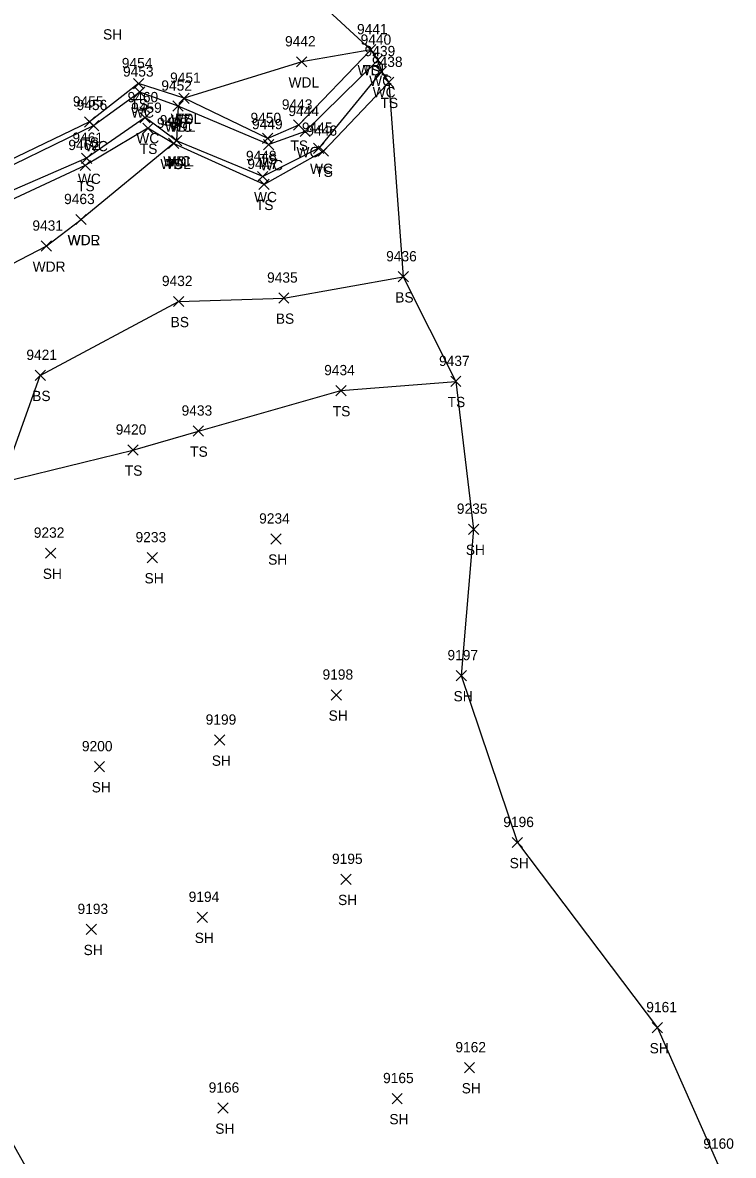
# Model space of a CAD drawing. Extents: x 1439173 to 1457902, y 641926 to 659889.
# Drawn here: x 1448332.4 to 1448470.5, y 646342.8 to 646563.1 of the extents above; entities that cross this region are included whole.
import ezdxf

# ---------------------------------------------------------------- set-up
doc = ezdxf.new("R2010")
doc.units = 0
for name, color, linetype in [('L_A', 7, 'Continuous'), ('L_I', 7, 'Continuous'), ('L_TIC', 7, 'Continuous'), ('LAWA', 7, 'Continuous'), ('LAWE', 7, 'Continuous'), ('LELB', 7, 'Continuous'), ('LSOGP', 7, 'Continuous')]:
    doc.layers.add(name, color=color, linetype=linetype)

msp = doc.modelspace()

# ---------------------------------------------------------------- linework, layer by layer
at = {"layer": 'L_TIC'}
for points in [[(1448399.05, 646556.83), (1448401.05, 646558.83)], [(1448401.05, 646556.83), (1448399.05, 646558.83)], [(1448399.05, 646556.83), (1448401.05, 646558.83)], [(1448401.05, 646556.83), (1448399.05, 646558.83)], [(1448385.63, 646554.47), (1448387.63, 646556.47)], [(1448387.63, 646554.47), (1448385.63, 646556.47)], [(1448400.41, 646554.8), (1448402.41, 646556.8)], [(1448402.41, 646554.8), (1448400.41, 646556.8)], [(1448401.11, 646552.57), (1448403.11, 646554.57)], [(1448403.11, 646552.57), (1448401.11, 646554.57)], [(1448353.9, 646550.23), (1448355.9, 646552.23)], [(1448355.9, 646550.23), (1448353.9, 646552.23)], [(1448354.13, 646548.6), (1448356.13, 646550.6)], [(1448356.13, 646548.6), (1448354.13, 646550.6)], [(1448402.53, 646550.48), (1448404.53, 646552.48)], [(1448404.53, 646550.48), (1448402.53, 646552.48)], [(1448362.73, 646547.39), (1448364.73, 646549.39)], [(1448364.73, 646547.39), (1448362.73, 646549.39)], [(1448362.73, 646547.39), (1448364.73, 646549.39)], [(1448364.73, 646547.39), (1448362.73, 646549.39)], [(1448361.58, 646545.86), (1448363.58, 646547.86)], [(1448363.58, 646545.86), (1448361.58, 646547.86)], [(1448361.58, 646545.86), (1448363.58, 646547.86)], [(1448363.58, 646545.86), (1448361.58, 646547.86)], [(1448344.39, 646542.77), (1448346.39, 646544.77)], [(1448346.39, 646542.77), (1448344.39, 646544.77)], [(1448345.18, 646542.08), (1448347.18, 646544.08)], [(1448347.18, 646542.08), (1448345.18, 646544.08)], [(1448355.15, 646543.61), (1448357.15, 646545.61)], [(1448357.15, 646543.61), (1448355.15, 646545.61)], [(1448385.01, 646542.18), (1448387.01, 646544.18)], [(1448387.01, 646542.18), (1448385.01, 646544.18)], [(1448355.73, 646541.55), (1448357.73, 646543.55)], [(1448357.73, 646541.55), (1448355.73, 646543.55)], [(1448386.28, 646540.92), (1448388.28, 646542.92)], [(1448388.28, 646540.92), (1448386.28, 646542.92)], [(1448360.72, 646538.6), (1448362.72, 646540.6)], [(1448362.72, 646538.6), (1448360.72, 646540.6)], [(1448360.72, 646538.6), (1448362.72, 646540.6)], [(1448362.72, 646538.6), (1448360.72, 646540.6)], [(1448361.28, 646539.12), (1448363.28, 646541.12)], [(1448363.28, 646539.12), (1448361.28, 646541.12)], [(1448361.28, 646539.12), (1448363.28, 646541.12)], [(1448363.28, 646539.12), (1448361.28, 646541.12)], [(1448379.01, 646539.57), (1448381.01, 646541.57)], [(1448381.01, 646539.57), (1448379.01, 646541.57)], [(1448379.21, 646538.37), (1448381.21, 646540.37)], [(1448381.21, 646538.37), (1448379.21, 646540.37)], [(1448388.91, 646537.67), (1448390.91, 646539.67)], [(1448390.91, 646537.67), (1448388.91, 646539.67)], [(1448343.79, 646535.72), (1448345.79, 646537.72)], [(1448345.79, 646535.72), (1448343.79, 646537.72)], [(1448389.84, 646537.1), (1448391.84, 646539.1)], [(1448391.84, 646537.1), (1448389.84, 646539.1)], [(1448343.54, 646534.31), (1448345.54, 646536.31)], [(1448345.54, 646534.31), (1448343.54, 646536.31)], [(1448378.03, 646532.17), (1448380.03, 646534.17)], [(1448380.03, 646532.17), (1448378.03, 646534.17)], [(1448378.29, 646530.64), (1448380.29, 646532.64)], [(1448380.29, 646530.64), (1448378.29, 646532.64)], [(1448342.73, 646523.8), (1448344.73, 646525.8)], [(1448344.73, 646523.8), (1448342.73, 646525.8)], [(1448342.73, 646523.8), (1448344.73, 646525.8)], [(1448344.73, 646523.8), (1448342.73, 646525.8)], [(1448335.95, 646518.63), (1448337.95, 646520.63)], [(1448337.95, 646518.63), (1448335.95, 646520.63)], [(1448405.35, 646512.66), (1448407.35, 646514.66)], [(1448407.35, 646512.66), (1448405.35, 646514.66)], [(1448361.69, 646507.86), (1448363.69, 646509.86)], [(1448363.69, 646507.86), (1448361.69, 646509.86)], [(1448382.14, 646508.52), (1448384.14, 646510.52)], [(1448384.14, 646508.52), (1448382.14, 646510.52)], [(1448334.78, 646493.49), (1448336.78, 646495.49)], [(1448336.78, 646493.49), (1448334.78, 646495.49)], [(1448415.57, 646492.31), (1448417.57, 646494.31)], [(1448417.57, 646492.31), (1448415.57, 646494.31)], [(1448393.24, 646490.52), (1448395.24, 646492.52)], [(1448395.24, 646490.52), (1448393.24, 646492.52)], [(1448365.52, 646482.66), (1448367.52, 646484.66)], [(1448367.52, 646482.66), (1448365.52, 646484.66)], [(1448352.81, 646478.97), (1448354.81, 646480.97)], [(1448354.81, 646478.97), (1448352.81, 646480.97)], [(1448419.03, 646463.57), (1448421.03, 646465.57)], [(1448421.03, 646463.57), (1448419.03, 646465.57)], [(1448380.6, 646461.67), (1448382.6, 646463.67)], [(1448382.6, 646461.67), (1448380.6, 646463.67)], [(1448336.79, 646458.91), (1448338.79, 646460.91)], [(1448338.79, 646458.91), (1448336.79, 646460.91)], [(1448356.57, 646458.03), (1448358.57, 646460.03)], [(1448358.57, 646458.03), (1448356.57, 646460.03)], [(1448416.64, 646435.09), (1448418.64, 646437.09)], [(1448418.64, 646435.09), (1448416.64, 646437.09)], [(1448392.35, 646431.32), (1448394.35, 646433.32)], [(1448394.35, 646431.32), (1448392.35, 646433.32)], [(1448369.64, 646422.56), (1448371.64, 646424.56)], [(1448371.64, 646422.56), (1448369.64, 646424.56)], [(1448346.3, 646417.38), (1448348.3, 646419.38)], [(1448348.3, 646417.38), (1448346.3, 646419.38)], [(1448427.55, 646402.64), (1448429.55, 646404.64)], [(1448429.55, 646402.64), (1448427.55, 646404.64)], [(1448394.2, 646395.47), (1448396.2, 646397.47)], [(1448396.2, 646395.47), (1448394.2, 646397.47)], [(1448366.32, 646388.09), (1448368.32, 646390.09)], [(1448368.32, 646388.09), (1448366.32, 646390.09)], [(1448344.73, 646385.74), (1448346.73, 646387.74)], [(1448346.73, 646385.74), (1448344.73, 646387.74)], [(1448454.77, 646366.63), (1448456.77, 646368.63)], [(1448456.77, 646366.63), (1448454.77, 646368.63)], [(1448418.23, 646358.84), (1448420.23, 646360.84)], [(1448420.23, 646358.84), (1448418.23, 646360.84)], [(1448404.17, 646352.84), (1448406.17, 646354.84)], [(1448406.17, 646352.84), (1448404.17, 646354.84)], [(1448370.32, 646350.99), (1448372.32, 646352.99)], [(1448372.32, 646350.99), (1448370.32, 646352.99)]]:
    msp.add_lwpolyline(points, dxfattribs=at)
at = {"layer": 'LAWA'}
for points in [[(1448400.05, 646557.83), (1448386.63, 646555.47), (1448363.73, 646548.39), (1448362.58, 646546.86), (1448362.28, 646540.12), (1448361.72, 646539.6), (1448343.73, 646524.8)], [(1448467.5, 646341.08), (1448434.41, 646330.66), (1448413.84, 646322.74), (1448376.23, 646314.39), (1448343.48, 646309.48), (1448343.95, 646322.81), (1448334.99, 646336.99), (1448324.73, 646355.13), (1448314.91, 646383.96), (1448310.31, 646412.54), (1448308.87, 646441.72), (1448309.49, 646448.82), (1448315.1, 646457.18), (1448317.45, 646473.23), (1448319.04, 646496), (1448318.86, 646503.47), (1448318.69, 646510.13), (1448336.95, 646519.63), (1448343.73, 646524.8)]]:
    msp.add_lwpolyline(points, dxfattribs=at)
at = {"layer": 'LAWE'}
for points in [[(1448401.41, 646555.8), (1448387.28, 646541.92), (1448380.21, 646539.37), (1448362.58, 646546.86), (1448355.13, 646549.6), (1448346.18, 646543.08), (1448322.76, 646531.69), (1448315.29, 646526.08), (1448310.46, 646515.27), (1448300.81, 646513.28)], [(1448402.11, 646553.57), (1448389.91, 646538.67), (1448379.03, 646533.17), (1448362.28, 646540.12), (1448356.15, 646544.61), (1448344.79, 646536.72), (1448323.71, 646527.61), (1448314.84, 646513.7), (1448312.81, 646509.58), (1448307.31, 646506.3), (1448301.58, 646507.94), (1448300.81, 646513.28)]]:
    msp.add_lwpolyline(points, dxfattribs=at)
at = {"layer": 'LELB'}
for points in [[(1448400.05, 646557.83), (1448386.01, 646543.18), (1448380.01, 646540.57), (1448363.73, 646548.39), (1448354.9, 646551.23), (1448345.39, 646543.77), (1448322.45, 646532.75), (1448314.61, 646527), (1448308.85, 646518.73), (1448300.94, 646518.15)], [(1448403.53, 646551.48), (1448390.84, 646538.1), (1448379.29, 646531.64), (1448361.72, 646539.6), (1448356.73, 646542.55), (1448344.54, 646535.31), (1448324.01, 646525.76), (1448316.22, 646513.79)], [(1448328.39, 646473.73), (1448335.78, 646494.49), (1448362.69, 646508.86), (1448383.14, 646509.52), (1448406.35, 646513.66)], [(1448328.39, 646473.73), (1448353.81, 646479.97), (1448366.52, 646483.66), (1448394.24, 646491.52), (1448416.57, 646493.31)]]:
    msp.add_lwpolyline(points, dxfattribs=at)
at = {"layer": 'LSOGP'}
msp.add_lwpolyline([(1448377.77, 646578.44), (1448400.05, 646557.83), (1448401.41, 646555.8), (1448402.1, 646553.57), (1448403.53, 646551.48), (1448406.34, 646513.67), (1448416.57, 646493.31), (1448420.03, 646464.57), (1448417.64, 646436.09), (1448428.56, 646403.64), (1448455.76, 646367.62), (1448467.51, 646341.08)], dxfattribs=at)

# ---------------------------------------------------------------- texts
at = {"layer": 'L_A'}
for s, p in [('SH', (1448347.99, 646559.81)), ('WDL', (1448397.47, 646552.83)), ('TS', (1448398.46, 646552.83)), ('WC', (1448399.72, 646550.8)), ('WDL', (1448384.05, 646550.47)), ('WC', (1448400.41, 646548.57)), ('TS', (1448353.31, 646546.23)), ('TS', (1448401.94, 646546.48)), ('WC', (1448353.44, 646544.6)), ('WDL', (1448360, 646541.86)), ('WC', (1448360.89, 646541.86)), ('WDL', (1448361.14, 646543.39)), ('TS', (1448362.13, 646543.39)), ('TS', (1448343.8, 646538.77)), ('WC', (1448344.48, 646538.08)), ('WC', (1448354.46, 646539.61)), ('TS', (1448355.14, 646537.55)), ('TS', (1448384.42, 646538.18)), ('TS', (1448378.42, 646535.57)), ('WC', (1448385.59, 646536.92)), ('WDL', (1448359.13, 646534.6)), ('WDL', (1448359.69, 646535.12)), ('TS', (1448360.13, 646534.6)), ('WC', (1448360.58, 646535.12)), ('WC', (1448378.52, 646534.37)), ('WC', (1448388.22, 646533.67)), ('TS', (1448389.25, 646533.1)), ('WC', (1448343.1, 646531.72)), ('TS', (1448342.95, 646530.31)), ('WC', (1448377.34, 646528.17)), ('TS', (1448377.7, 646526.64)), ('WDR', (1448341.09, 646519.8)), ('WDL', (1448341.14, 646519.8)), ('WDR', (1448334.31, 646514.63)), ('BS', (1448404.79, 646508.66)), ('BS', (1448381.58, 646504.52)), ('BS', (1448361.13, 646503.86)), ('BS', (1448334.22, 646489.49)), ('TS', (1448414.98, 646488.31)), ('TS', (1448392.65, 646486.52)), ('TS', (1448364.93, 646478.66)), ('TS', (1448352.22, 646474.97)), ('SH', (1448418.52, 646459.57)), ('SH', (1448380.09, 646457.67)), ('SH', (1448336.28, 646454.91)), ('SH', (1448356.06, 646454.03)), ('SH', (1448416.13, 646431.09)), ('SH', (1448391.84, 646427.32)), ('SH', (1448369.13, 646418.56)), ('SH', (1448345.79, 646413.38)), ('SH', (1448427.04, 646398.64)), ('SH', (1448393.68, 646391.47)), ('SH', (1448365.81, 646384.09)), ('SH', (1448344.21, 646381.74)), ('SH', (1448454.25, 646362.63)), ('SH', (1448417.72, 646354.84)), ('SH', (1448403.66, 646348.84)), ('SH', (1448369.81, 646346.99))]:
    msp.add_text(s, height=2, dxfattribs=at).set_placement(p)
at = {"layer": 'L_I'}
for s, p in [('9441', (1448397.36, 646560.83)), ('9441', (1448397.36, 646560.83)), ('9442', (1448383.37, 646558.47)), ('9440', (1448398.06, 646558.8)), ('9439', (1448398.84, 646556.57)), ('9454', (1448351.64, 646554.23)), ('9438', (1448400.27, 646554.48)), ('9453', (1448351.87, 646552.6)), ('9451', (1448361.03, 646551.39)), ('9451', (1448361.03, 646551.39)), ('9452', (1448359.32, 646549.86)), ('9452', (1448359.32, 646549.86)), ('9455', (1448342.13, 646546.77)), ('9460', (1448352.76, 646547.61)), ('9456', (1448342.86, 646546.08)), ('9459', (1448353.46, 646545.55)), ('9443', (1448382.75, 646546.18)), ('9444', (1448384.02, 646544.92)), ('9458', (1448358.46, 646542.6)), ('9458', (1448358.46, 646542.6)), ('9457', (1448359.02, 646543.12)), ('9457', (1448359.02, 646543.12)), ('9450', (1448376.66, 646543.57)), ('9449', (1448376.94, 646542.37)), ('9461', (1448342.05, 646539.72)), ('9445', (1448386.65, 646541.67)), ('9446', (1448387.53, 646541.1)), ('9462', (1448341.24, 646538.31)), ('9448', (1448375.77, 646536.17)), ('9447', (1448376.03, 646534.64)), ('9463', (1448340.42, 646527.8)), ('9463', (1448340.42, 646527.8)), ('9431', (1448334.26, 646522.63)), ('9436', (1448403.03, 646516.66)), ('9432', (1448359.43, 646511.86)), ('9435', (1448379.88, 646512.52)), ('9421', (1448333.09, 646497.49)), ('9437', (1448413.31, 646496.31)), ('9434', (1448390.98, 646494.52)), ('9433', (1448363.26, 646486.66)), ('9420', (1448350.46, 646482.97)), ('9235', (1448416.77, 646467.57)), ('9234', (1448378.34, 646465.67)), ('9232', (1448334.53, 646462.91)), ('9233', (1448354.31, 646462.03)), ('9197', (1448414.95, 646439.09)), ('9198', (1448390.66, 646435.32)), ('9199', (1448367.94, 646426.56)), ('9200', (1448343.88, 646421.38)), ('9196', (1448425.8, 646406.64)), ('9195', (1448392.5, 646399.47)), ('9194', (1448364.63, 646392.09)), ('9193', (1448343.03, 646389.74)), ('9161', (1448453.59, 646370.63)), ('9162', (1448416.49, 646362.84)), ('9165', (1448402.43, 646356.84)), ('9166', (1448368.52, 646354.99)), ('9160', (1448464.68, 646344.08)), ('9160', (1448464.68, 646344.08))]:
    msp.add_text(s, height=2, dxfattribs=at).set_placement(p)

doc.saveas('drawing.dxf')
